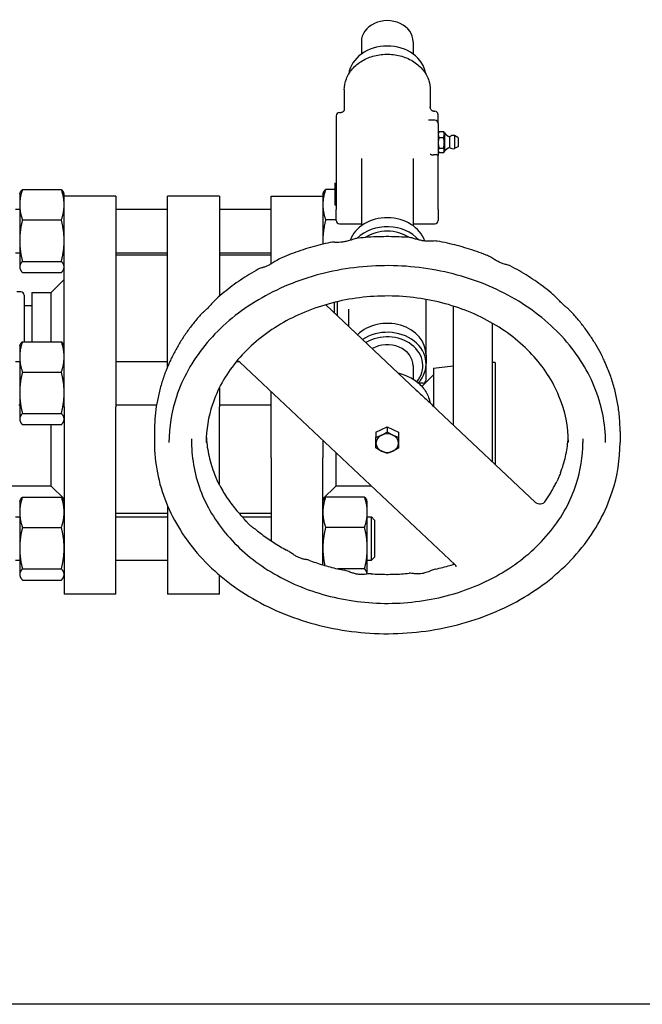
# Model space of a CAD drawing. Header units: inches. Extents: x 5 to 1128, y -85 to 748.
# Tile 690 of 693: x 756 to 768, y 663 to 682. Entities that reach past the tile are written whole.
import ezdxf

# ---------------------------------------------------------------- set-up
doc = ezdxf.new("R2010")
doc.units = ezdxf.units.IN
doc.header["$LTSCALE"] = 32
doc.header["$MEASUREMENT"] = 0
doc.layers.add('Visible (ANSI)', color=7, linetype='Continuous', lineweight=30)

msp = doc.modelspace()

# ---------------------------------------------------------------- linework, layer by layer
at = {"layer": 'Visible (ANSI)'}
for p, q in [((763.06563, 681.39373), (763.06563, 681.15545)), ((764.06563, 681.39373), (764.06563, 681.15545)), ((762.73388, 680.46237), (762.73388, 680.08007)), ((764.39738, 680.46237), (764.39738, 680.11728)), ((762.58088, 679.96368), (762.58088, 679.12034)), ((762.64338, 680.02618), (762.67226, 680.02618)), ((764.45988, 680.0508), (764.48788, 680.0508)), ((764.55038, 679.81545), (764.55038, 679.96368)), ((764.48788, 679.87795), (764.36646, 679.87795)), ((764.55038, 679.81545), (764.55038, 679.19568)), ((764.55038, 679.63012), (764.56129, 679.64901)), ((764.56621, 679.65686), (764.65267, 679.65686)), ((764.66849, 679.63012), (764.65758, 679.64901)), ((764.66849, 679.63012), (764.66849, 679.59872)), ((764.66849, 679.59872), (764.66849, 679.43863)), ((764.7698, 679.55728), (764.7698, 679.34862)), ((764.8675, 679.57871), (764.8675, 679.3272)), ((764.93208, 679.54377), (764.8675, 679.57871)), ((764.56621, 679.54058), (764.65267, 679.54058)), ((764.66849, 679.43863), (764.66849, 679.29286)), ((764.93208, 679.36214), (764.8675, 679.3272)), ((764.93621, 679.53684), (764.93621, 679.36906)), ((764.48788, 679.20746), (764.45988, 679.20746)), ((764.55038, 679.27579), (764.56129, 679.25689)), ((764.55038, 679.12034), (764.55038, 679.19568)), ((764.56621, 679.33668), (764.65267, 679.33668)), ((764.56621, 679.24905), (764.65267, 679.24905)), ((764.66849, 679.27579), (764.65758, 679.25689)), ((764.66849, 679.29286), (764.66849, 679.27579)), ((762.58088, 679.12034), (762.58088, 678.15099)), ((763.06563, 679.13525), (763.06563, 677.83406)), ((764.06563, 679.13525), (764.06563, 677.83406)), ((764.55038, 678.15099), (764.55038, 679.12034)), ((762.55038, 678.65699), (762.58088, 678.66809)), ((762.55038, 678.65699), (762.55038, 678.23856)), ((756.46163, 678.45229), (756.47346, 678.47765)), ((756.46163, 678.45229), (756.46163, 678.2417)), ((756.5135, 678.53523), (757.26877, 678.53523)), ((757.32063, 678.45229), (757.30881, 678.47765)), ((757.32063, 678.35121), (757.32063, 678.45229)), ((758.32063, 678.40802), (757.32063, 678.40802)), ((758.32063, 678.40802), (758.32063, 678.11513)), ((759.32063, 678.11513), (759.32063, 678.40802)), ((760.32063, 678.40802), (759.32063, 678.40802)), ((760.32063, 678.40802), (760.32063, 678.11513)), ((761.32063, 678.11513), (761.32063, 678.40802)), ((761.32063, 678.40802), (762.32063, 678.40802)), ((762.32063, 678.45229), (762.33246, 678.47765)), ((762.32063, 678.45229), (762.32063, 678.35121)), ((762.55038, 678.53523), (762.3725, 678.53523)), ((756.46163, 678.2417), (756.46163, 677.5472)), ((757.32063, 678.11513), (757.32063, 678.35121)), ((762.32063, 678.35121), (762.32063, 678.11513)), ((762.55038, 678.23856), (762.58088, 678.22754)), ((756.38313, 678.15329), (756.46163, 678.15329)), ((757.32063, 675.13019), (757.32063, 678.11513)), ((758.32063, 678.15329), (759.32063, 678.15329)), ((758.32063, 678.11513), (758.32063, 675.13019)), ((759.32063, 675.13019), (759.32063, 678.11513)), ((760.32063, 678.15329), (761.32063, 678.15329)), ((760.32063, 678.11513), (760.32063, 676.47111)), ((761.32063, 677.2413), (761.32063, 678.11513)), ((762.32063, 678.11513), (762.32063, 677.47832)), ((762.58088, 677.93452), (762.58088, 678.15099)), ((764.55038, 678.15099), (764.55038, 677.93452)), ((756.5135, 677.94817), (757.26877, 677.94817)), ((762.58088, 677.94817), (762.3725, 677.94817)), ((762.64338, 677.87202), (763.06563, 677.87202)), ((764.06563, 677.87202), (764.48788, 677.87202)), ((756.46163, 677.5472), (756.46163, 677.03879)), ((756.38313, 677.31329), (756.46163, 677.31329)), ((758.32063, 677.31329), (759.32063, 677.31329)), ((759.32063, 677.26875), (758.32063, 677.26875)), ((760.32063, 677.31329), (761.32063, 677.31329)), ((761.32063, 677.26875), (760.32063, 677.26875)), ((756.5135, 677.14623), (757.26877, 677.14623)), ((761.32063, 677.09743), (761.32063, 677.2413)), ((756.46163, 677.03879), (756.46163, 677.01429)), ((756.46163, 677.01429), (756.47346, 676.98893)), ((756.5135, 676.93135), (757.26877, 676.93135)), ((757.32063, 677.01429), (757.30881, 676.98893)), ((757.07063, 676.54482), (757.32063, 676.79482)), ((756.48313, 676.55482), (756.40813, 676.55482)), ((756.69563, 676.54482), (756.69563, 675.59367)), ((756.69563, 676.54482), (757.07063, 676.54482)), ((757.07063, 675.59367), (757.07063, 676.54482)), ((756.54563, 676.49232), (756.54563, 675.59367)), ((762.54763, 676.14543), (762.54763, 676.35429)), ((762.59563, 676.36582), (762.59563, 676.1002)), ((764.31563, 675.97498), (764.31563, 676.41107)), ((756.69563, 676.28732), (756.54563, 676.28732)), ((762.37531, 676.30782), (764.12701, 674.6571)), ((762.81563, 676.22196), (762.81563, 675.97498)), ((764.84063, 676.28199), (764.84063, 673.98461)), ((762.81563, 675.97498), (762.81563, 675.89288)), ((764.31563, 675.3358), (764.31563, 675.97498)), ((765.59063, 675.95385), (765.59063, 673.27784)), ((756.5135, 675.59367), (757.26877, 675.59367)), ((756.46163, 675.51073), (756.47346, 675.53609)), ((756.46163, 675.51073), (756.46163, 675.30014)), ((757.32063, 675.51073), (757.30881, 675.53609)), ((756.38313, 675.21173), (756.46163, 675.21173)), ((756.46163, 675.30014), (756.46163, 674.60564)), ((758.32063, 675.21173), (759.32063, 675.21173)), ((760.65157, 675.21173), (760.69585, 675.21173)), ((760.71342, 675.19847), (764.87641, 671.27545)), ((764.31563, 675.3358), (764.31563, 675.16251)), ((765.65063, 675.19228), (765.59063, 675.19228)), ((765.65063, 675.19228), (765.65063, 673.2213)), ((756.5135, 675.00661), (757.26877, 675.00661)), ((757.32063, 674.33231), (757.32063, 675.13019)), ((758.32063, 675.13019), (758.32063, 674.33231)), ((759.32063, 675.10992), (759.32063, 675.13019)), ((764.06563, 675.12641), (764.06563, 674.86915)), ((764.31563, 674.85258), (764.31563, 675.16251)), ((764.46063, 675.08062), (764.84063, 675.12728)), ((764.46063, 675.08062), (764.46063, 674.34415)), ((764.25313, 674.79008), (764.17146, 674.79008)), ((764.235, 674.72665), (764.46063, 674.95228)), ((756.46163, 674.60564), (756.46163, 674.09723)), ((760.32063, 674.70404), (760.32063, 674.33231)), ((761.32063, 673.34741), (761.32063, 674.62626)), ((756.44563, 674.37173), (756.46163, 674.37173)), ((757.32063, 674.33231), (757.32063, 670.71192)), ((758.32063, 674.37173), (759.10727, 674.37173)), ((758.32063, 670.71192), (758.32063, 674.33231)), ((760.32063, 674.37173), (761.32063, 674.37173)), ((760.32063, 672.82621), (760.32063, 674.33231)), ((764.5457, 674.26255), (766.43025, 672.48663)), ((756.46163, 674.09723), (756.46163, 674.07273)), ((756.46163, 674.07273), (756.47346, 674.04736)), ((756.5135, 674.20467), (757.26877, 674.20467)), ((757.32063, 674.07273), (757.30881, 674.04736)), ((756.5135, 673.98979), (757.26877, 673.98979)), ((757.07063, 672.80228), (757.07063, 673.98979)), ((759.06563, 673.85954), (759.06563, 673.64292)), ((763.34663, 673.8433), (763.45613, 673.8949)), ((763.34663, 673.8433), (763.34663, 673.746)), ((763.45613, 673.8949), (763.56563, 673.94651)), ((763.56563, 673.94651), (763.67513, 673.8949)), ((763.56563, 673.94651), (763.56563, 673.84921)), ((763.67513, 673.8949), (763.78463, 673.8433)), ((763.78463, 673.8433), (763.78463, 673.746)), ((768.06563, 673.85954), (768.06563, 673.64292)), ((759.78438, 673.71513), (759.78438, 673.64292)), ((762.32063, 673.6839), (762.32063, 673.34741)), ((767.34688, 673.71513), (767.34688, 673.64292)), ((761.32063, 673.34741), (761.32063, 671.74139)), ((762.32063, 671.27635), (762.32063, 673.34741)), ((762.57063, 673.44831), (762.57063, 672.80228)), ((757.07063, 672.80228), (755.56718, 672.80228)), ((757.07063, 672.80228), (757.32063, 672.55228)), ((762.57063, 672.80228), (762.32063, 672.55228)), ((763.25619, 672.80228), (762.57063, 672.80228)), ((756.46163, 672.50552), (756.47346, 672.53089)), ((756.46163, 672.50552), (756.46163, 672.29493)), ((756.5135, 672.58846), (757.26877, 672.58846)), ((757.32063, 672.50552), (757.30881, 672.53089)), ((762.32063, 672.50552), (762.33246, 672.53089)), ((763.12777, 672.58846), (762.3725, 672.58846)), ((763.17963, 672.50552), (763.16781, 672.53089)), ((763.17963, 672.29493), (763.17963, 672.50552)), ((759.32063, 672.4156), (759.32063, 670.71192)), ((756.38313, 672.20652), (756.46163, 672.20652)), ((756.46163, 672.29493), (756.46163, 671.60043)), ((759.32063, 672.26875), (758.32063, 672.26875)), ((758.32063, 672.20652), (759.32063, 672.20652)), ((761.32063, 672.26875), (760.70661, 672.26875)), ((760.76376, 672.20652), (761.32063, 672.20652)), ((763.17963, 671.60043), (763.17963, 672.29493)), ((763.17963, 672.20652), (763.25813, 672.20652)), ((763.25813, 671.36652), (763.25813, 672.20652)), ((763.32063, 672.14402), (763.25813, 672.20652)), ((763.32063, 672.14402), (763.32063, 671.42902)), ((756.5135, 672.0014), (757.26877, 672.0014)), ((763.12777, 672.0014), (762.3725, 672.0014)), ((756.46163, 671.60043), (756.46163, 671.09202)), ((763.17963, 671.0995), (763.17963, 671.60043)), ((756.38313, 671.36652), (756.46163, 671.36652)), ((758.32063, 671.36652), (759.32063, 671.36652)), ((763.17963, 671.36652), (763.25813, 671.36652)), ((763.32063, 671.42902), (763.25813, 671.36652)), ((756.5135, 671.19946), (757.26877, 671.19946)), ((763.12777, 671.19946), (762.61285, 671.19946)), ((764.84063, 671.30917), (764.84063, 671.28555)), ((756.46163, 671.09202), (756.46163, 671.06752)), ((756.46163, 671.06752), (756.47346, 671.04216)), ((756.5135, 670.98458), (757.26877, 670.98458)), ((757.32063, 671.06752), (757.30881, 671.04216)), ((760.32063, 670.71192), (760.32063, 671.08124)), ((757.32063, 670.7078), (757.32063, 670.71192)), ((758.32063, 670.7078), (757.32063, 670.7078)), ((758.32063, 670.71192), (758.32063, 670.7078)), ((759.32063, 670.7078), (759.32063, 670.71192)), ((760.32063, 670.7078), (759.32063, 670.7078)), ((760.32063, 670.71192), (760.32063, 670.7078)), ((782.78063, 662.77978), (740.73313, 662.77978))]:
    msp.add_line(p, q, dxfattribs=at)
for centre, radius, start, end in [((762.64338, 679.96368), 0.0625, 90, 180), ((764.48788, 679.81545), 0.0625, 0, 90), ((764.85214, 679.77869), 0.23622, 218.972956, 249.600796), ((764.84388, 679.45295), 0.12795, 79.361291, 125.37459), ((764.92834, 679.53684), 0.00787, 0, 61.587176), ((764.92834, 679.36906), 0.00787, 298.412824, 0), ((764.85214, 679.12722), 0.23622, 110.399204, 141.027044), ((764.84388, 679.45295), 0.12795, 234.62541, 280.638709), ((762.64338, 677.93452), 0.0625, 180, 270), ((764.48788, 677.93452), 0.0625, 270, 0), ((756.48313, 676.49232), 0.0625, 0, 90), ((764.25313, 674.85258), 0.0625, 270, 0)]:
    msp.add_arc(centre, radius, start, end, dxfattribs=at)
for centre, major_axis, ratio, start_param, end_param in [((763.56563, 681.39373), (-0.5, 0), 0.81629631, 3.14159265, 6.28318531), ((763.56563, 680.69913), (-0.75, 0), 0.81629631, 3.25729041, 6.16748755), ((764.45988, 680.0869), (0.0625, 0), 0.57763339, 4.67739357, 4.71238898), ((764.48788, 679.96368), (0, 0.08712), 0.71739629, 4.71238898, 6.28318531), ((763.56563, 677.37773), (-0.75, 0), 0.81629631, 3.40952756, 5.99352286), ((763.56563, 677.20444), (-0.75, 0), 0.81629631, 3.76347739, 5.59560676), ((763.56563, 677.16834), (0.6875, 0), 0.81629631, 0.89936809, 2.2421592), ((763.56563, 675.3358), (0.75, 0), 0.81629631, 0, 2.44540838), ((763.56563, 675.16251), (0.75, 0), 0.81629631, 5.63969395, 8.5425741), ((763.56563, 675.12641), (0.6875, 0), 0.81629631, 5.69940158, 8.49810588), ((763.56563, 675.12641), (0.5, 0), 0.81629631, 0, 2.18870736), ((763.56563, 673.74009), (0.219, 0), 0.81629631, 2.08970109, 2.09908911), ((763.56563, 673.74009), (0.219, 0), 0.81629631, 1.04250354, 1.05189156), ((763.56563, 673.63149), (-0.219, 0), 0.81629631, 5.23598776, 6.28318531), ((763.56563, 673.63149), (-0.219, 0), 0.81629631, 4.1887902, 5.23598776), ((763.56563, 673.63149), (0.219, 0), 0.81629631, 0, 1.04719755), ((763.56563, 673.63149), (-0.219, 0), 0.81629631, 0, 1.04719755), ((763.56563, 673.63149), (0.219, 0), 0.81629631, 4.1887902, 5.23598776), ((763.56563, 673.63149), (0.219, 0), 0.81629631, 5.23598776, 6.28318531)]:
    msp.add_ellipse(centre, major_axis=major_axis, ratio=ratio, start_param=start_param, end_param=end_param, dxfattribs=at)
for points, knots in [([(762.73388, 680.46237), (762.73388, 680.53489), (762.74775, 680.60738), (762.80169, 680.74539), (762.84202, 680.8108), (762.94545, 680.92872), (763.009, 680.98093), (763.15303, 681.06665), (763.23373, 681.09987), (763.40385, 681.14369), (763.4933, 681.15416), (763.67178, 681.15116), (763.76077, 681.13768), (763.92923, 681.08792), (764.00869, 681.05169), (764.14962, 680.95993), (764.2112, 680.90453), (764.30946, 680.78041), (764.34649, 680.71191), (764.38794, 680.58221), (764.39738, 680.5223), (764.39738, 680.46237)], [4.71238898, 4.71238898, 4.71238898, 4.71238898, 5.02122072, 5.02122072, 5.33372156, 5.33372156, 5.65319368, 5.65319368, 5.97749697, 5.97749697, 6.30372966, 6.30372966, 6.63036323, 6.63036323, 6.9564619, 6.9564619, 7.28030969, 7.28030969, 7.59878118, 7.59878118, 7.85398163, 7.85398163, 7.85398163, 7.85398163]), ([(764.4577, 680.05082), (764.45185, 680.05094), (764.44617, 680.0522), (764.43455, 680.05702), (764.42893, 680.06082), (764.41729, 680.07157), (764.41187, 680.07913), (764.40398, 680.09424), (764.40116, 680.10179), (764.39705, 680.11749), (764.39579, 680.12578), (764.39536, 680.13416), (764.39535, 680.13426), (764.39535, 680.13436)], [-0.293634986, -0.293634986, -0.293634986, -0.293634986, -0.248683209, -0.248683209, -0.196637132, -0.196637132, -0.1260416, -0.1260416, -0.064320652, -0.064320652, 0, 0, 0.000780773, 0.000780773, 0.000780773, 0.000780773]), ([(762.73395, 680.08083), (762.73395, 680.08083), (762.73394, 680.08052), (762.73377, 680.07909), (762.73371, 680.0786), (762.73346, 680.077), (762.73326, 680.07573), (762.7324, 680.0721), (762.73192, 680.07017), (762.72975, 680.06417), (762.72843, 680.06015), (762.72191, 680.05067), (762.71964, 680.0477), (762.71394, 680.04203), (762.71108, 680.03953), (762.70195, 680.0333), (762.6945, 680.02956), (762.68129, 680.02669), (762.67677, 680.02618), (762.67226, 680.02618)], [0.2223537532, 0.2223537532, 0.2223537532, 0.2223537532, 0.2485480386, 0.2485480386, 0.2581494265, 0.2581494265, 0.2720292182, 0.2720292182, 0.2819373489, 0.2819373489, 0.2917670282, 0.2917670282, 0.2953651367, 0.2953651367, 0.2978442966, 0.2978442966, 0.3015759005, 0.3015759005, 0.3033381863, 0.3033381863, 0.3033381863, 0.3033381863]), ([(764.39535, 679.22113), (764.39535, 679.22111), (764.39536, 679.22109), (764.39612, 679.21808), (764.39943, 679.21541), (764.4093, 679.21172), (764.41473, 679.21041), (764.42645, 679.20867), (764.43213, 679.2081), (764.44379, 679.20746), (764.44945, 679.20733), (764.45612, 679.20741), (764.45691, 679.20742), (764.4577, 679.20744)], [-0.290201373, -0.290201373, -0.290201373, -0.290201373, -0.289475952, -0.289475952, -0.184412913, -0.184412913, -0.110285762, -0.110285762, -0.056535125, -0.056535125, -0.01158385, -0.01158385, -0.005559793, -0.005559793, -0.005559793, -0.005559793]), ([(764.55038, 679.19568), (764.55038, 679.19569), (764.55038, 679.1957), (764.55036, 679.19655), (764.5493, 679.19758), (764.54496, 679.19975), (764.54182, 679.20091), (764.53332, 679.20315), (764.52804, 679.20424), (764.51662, 679.20588), (764.51104, 679.20649), (764.49944, 679.20726), (764.49373, 679.20746), (764.48788, 679.20746)], [-0.000858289, -0.000858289, -0.000858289, -0.000858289, 0, 0, 0.077760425, 0.077760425, 0.1495995, 0.1495995, 0.217375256, 0.217375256, 0.268513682, 0.268513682, 0.313545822, 0.313545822, 0.313545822, 0.313545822]), ([(762.46479, 677.51077), (762.39993, 677.49713), (762.33541, 677.48228), (762.20718, 677.45017), (762.14348, 677.43292), (762.017, 677.39605), (761.95423, 677.37642), (761.82974, 677.33483), (761.76802, 677.31286), (761.64576, 677.26661), (761.58522, 677.24233), (761.52532, 677.21691)], [4.250696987, 4.250696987, 4.250696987, 4.250696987, 4.296147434, 4.296147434, 4.34159788, 4.34159788, 4.387048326, 4.387048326, 4.432498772, 4.432498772, 4.477949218, 4.477949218, 4.477949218, 4.477949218]), ([(763.00359, 677.59536), (762.97117, 677.59196), (762.94525, 677.584), (762.88343, 677.56466), (762.8474, 677.55203), (762.78492, 677.53466), (762.75939, 677.52867), (762.71086, 677.52002), (762.68763, 677.51711), (762.64172, 677.51361), (762.61915, 677.51311), (762.57234, 677.51359), (762.54932, 677.51496), (762.50828, 677.51557), (762.4912, 677.51632), (762.46479, 677.51077)], [8.17390711, 8.17390711, 8.17390711, 8.17390711, 8.41280823, 8.41280823, 8.74992736, 8.74992736, 8.97789549, 8.97789549, 9.19131143, 9.19131143, 9.41253372, 9.41253372, 9.67563677, 9.67563677, 9.85950278, 9.85950278, 9.85950278, 9.85950278]), ([(763.98964, 677.60804), (763.92405, 677.61321), (763.85833, 677.61718), (763.72675, 677.62272), (763.66089, 677.62428), (763.52915, 677.625), (763.46328, 677.62415), (763.33162, 677.62005), (763.26585, 677.61679), (763.13452, 677.60788), (763.06897, 677.60222), (763.00359, 677.59536)], [3.902225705, 3.902225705, 3.902225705, 3.902225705, 3.947053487, 3.947053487, 3.991881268, 3.991881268, 4.03670905, 4.03670905, 4.081536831, 4.081536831, 4.126364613, 4.126364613, 4.126364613, 4.126364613]), ([(764.5322, 677.53719), (764.51486, 677.54037), (764.5016, 677.54067), (764.45533, 677.54071), (764.4269, 677.53739), (764.36801, 677.53546), (764.34103, 677.53564), (764.28969, 677.53932), (764.26579, 677.54227), (764.21798, 677.55067), (764.19415, 677.55609), (764.14496, 677.56909), (764.11977, 677.57683), (764.06226, 677.59417), (764.03138, 677.60475), (763.98964, 677.60804)], [4.62422043, 4.62422043, 4.62422043, 4.62422043, 4.74547926, 4.74547926, 5.08397278, 5.08397278, 5.34220598, 5.34220598, 5.55926123, 5.55926123, 5.77383155, 5.77383155, 6.0088897, 6.0088897, 6.31668802, 6.31668802, 6.31668802, 6.31668802]), ([(765.47932, 677.26858), (765.41869, 677.29234), (765.35746, 677.31495), (765.23392, 677.35786), (765.1716, 677.37815), (765.046, 677.41639), (764.98272, 677.43432), (764.85531, 677.46782), (764.79118, 677.48338), (764.6622, 677.51209), (764.59735, 677.52525), (764.5322, 677.53719)], [3.550940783, 3.550940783, 3.550940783, 3.550940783, 3.596283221, 3.596283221, 3.64162566, 3.64162566, 3.686968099, 3.686968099, 3.732310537, 3.732310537, 3.777652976, 3.777652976, 3.777652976, 3.777652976]), ([(765.94303, 677.05826), (765.93292, 677.06351), (765.92508, 677.06642), (765.90415, 677.07366), (765.89372, 677.07616), (765.86016, 677.08471), (765.83597, 677.09078), (765.78752, 677.10716), (765.76531, 677.11583), (765.72121, 677.13589), (765.6994, 677.14699), (765.65414, 677.17203), (765.63075, 677.18601), (765.57902, 677.21719), (765.55084, 677.23448), (765.50717, 677.25666), (765.49371, 677.26294), (765.47932, 677.26858)], [4.52968977, 4.52968977, 4.52968977, 4.52968977, 4.60213737, 4.60213737, 4.75086156, 4.75086156, 5.06483488, 5.06483488, 5.29825433, 5.29825433, 5.51162426, 5.51162426, 5.73189454, 5.73189454, 5.98952703, 5.98952703, 6.09955638, 6.09955638, 6.09955638, 6.09955638]), ([(761.52532, 677.21691), (761.485, 677.1998), (761.45061, 677.17806), (761.38723, 677.13806), (761.35841, 677.11952), (761.30755, 677.0897), (761.28535, 677.07769), (761.24332, 677.05736), (761.22345, 677.04892), (761.18458, 677.0343), (761.16597, 677.02844), (761.12663, 677.01687), (761.11412, 677.0192), (761.0726, 676.99614)], [6.29946108, 6.29946108, 6.29946108, 6.29946108, 6.61096609, 6.61096609, 6.88471498, 6.88471498, 7.10518025, 7.10518025, 7.31894986, 7.31894986, 7.55263147, 7.55263147, 7.85698612, 7.85698612, 7.85698612, 7.85698612]), ([(767.78438, 673.64292), (767.78438, 674.01034), (767.71073, 674.37776), (767.4233, 675.07434), (767.2103, 675.40361), (766.66744, 675.98911), (766.33881, 676.24585), (765.59914, 676.66163), (765.18872, 676.8211), (764.327, 677.02711), (763.87595, 677.07383), (762.97864, 677.04991), (762.53256, 676.97933), (761.69038, 676.72833), (761.29448, 676.5479), (760.59223, 676.0959), (760.28623, 675.82422), (759.79351, 675.21663), (759.60762, 674.88049), (759.39551, 674.24077), (759.34688, 673.94185), (759.34688, 673.64292)], [2.42775168, 2.42775168, 2.42775168, 2.42775168, 2.75264229, 2.75264229, 3.07561498, 3.07561498, 3.39549816, 3.39549816, 3.71364184, 3.71364184, 4.03118531, 4.03118531, 4.3486185, 4.3486185, 4.66622925, 4.66622925, 4.98460822, 4.98460822, 5.30501816, 5.30501816, 5.56934434, 5.56934434, 5.56934434, 5.56934434]), ([(761.0726, 676.99614), (761.01369, 676.96342), (760.95566, 676.92951), (760.84148, 676.85937), (760.78533, 676.82313), (760.67505, 676.7484), (760.62092, 676.7099), (760.5148, 676.63072), (760.46281, 676.59003), (760.36109, 676.50653), (760.31137, 676.46372), (760.26284, 676.41988)], [4.596030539, 4.596030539, 4.596030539, 4.596030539, 4.643717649, 4.643717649, 4.69140476, 4.69140476, 4.739091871, 4.739091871, 4.786778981, 4.786778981, 4.834466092, 4.834466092, 4.834466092, 4.834466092]), ([(766.7678, 676.50787), (766.71799, 676.55002), (766.66705, 676.59114), (766.563, 676.67124), (766.5099, 676.71022), (766.40167, 676.78596), (766.34654, 676.82273), (766.23437, 676.89399), (766.17733, 676.92848), (766.06148, 676.99513), (766.00267, 677.02729), (765.94303, 677.05826)], [3.195054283, 3.195054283, 3.195054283, 3.195054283, 3.242438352, 3.242438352, 3.289822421, 3.289822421, 3.337206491, 3.337206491, 3.38459056, 3.38459056, 3.431974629, 3.431974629, 3.431974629, 3.431974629]), ([(767.07693, 676.21756), (767.06914, 676.22568), (767.06298, 676.23092), (767.04125, 676.24908), (767.02725, 676.2593), (766.99413, 676.28612), (766.97569, 676.30196), (766.93893, 676.33647), (766.92096, 676.3544), (766.88297, 676.39375), (766.86286, 676.41529), (766.81892, 676.46079), (766.79473, 676.48507), (766.7678, 676.50787)], [8.20818087, 8.20818087, 8.20818087, 8.20818087, 8.30061763, 8.30061763, 8.55794488, 8.55794488, 8.81527213, 8.81527213, 9.03507533, 9.03507533, 9.25783733, 9.25783733, 9.49481712, 9.49481712, 9.49481712, 9.49481712]), ([(760.26284, 676.41988), (760.23509, 676.39482), (760.21051, 676.36849), (760.16447, 676.31798), (760.14305, 676.29379), (760.10485, 676.25261), (760.08786, 676.23511), (760.05565, 676.20385), (760.04055, 676.19025), (760.01145, 676.16504), (759.99871, 676.15514), (759.97903, 676.13633), (759.97515, 676.13247), (759.97076, 676.12759)], [6.46783026, 6.46783026, 6.46783026, 6.46783026, 6.71870167, 6.71870167, 6.96826748, 6.96826748, 7.18846203, 7.18846203, 7.41453862, 7.41453862, 7.66541003, 7.66541003, 7.72218729, 7.72218729, 7.72218729, 7.72218729]), ([(767.06563, 673.64292), (767.06563, 673.94777), (767.00434, 674.25264), (766.76511, 674.83042), (766.58795, 675.10346), (766.13665, 675.58855), (765.86373, 675.80112), (765.24969, 676.1451), (764.90916, 676.27695), (764.19435, 676.44708), (763.82028, 676.48553), (763.07625, 676.46527), (762.70642, 676.40661), (762.00832, 676.19843), (761.68022, 676.04891), (761.09823, 675.67455), (760.84468, 675.44961), (760.43621, 674.94661), (760.2821, 674.66831), (760.10602, 674.13847), (760.06563, 673.89069), (760.06563, 673.64292)], [2.42775168, 2.42775168, 2.42775168, 2.42775168, 2.75368262, 2.75368262, 3.0772631, 3.0772631, 3.39709835, 3.39709835, 3.71485103, 3.71485103, 4.03189082, 4.03189082, 4.34880058, 4.34880058, 4.66592217, 4.66592217, 4.98396175, 4.98396175, 5.30444156, 5.30444156, 5.56934434, 5.56934434, 5.56934434, 5.56934434]), ([(759.97076, 676.12759), (759.9218, 676.07321), (759.87454, 676.01763), (759.78358, 675.90423), (759.73988, 675.8464), (759.65621, 675.72865), (759.61623, 675.66872), (759.54015, 675.54694), (759.50405, 675.48509), (759.43586, 675.35962), (759.40378, 675.29601), (759.37377, 675.23162)], [4.935602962, 4.935602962, 4.935602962, 4.935602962, 4.989654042, 4.989654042, 5.043705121, 5.043705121, 5.0977562, 5.0977562, 5.151807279, 5.151807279, 5.205858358, 5.205858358, 5.205858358, 5.205858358]), ([(767.69656, 675.35579), (767.66448, 675.41799), (767.63043, 675.47938), (767.55855, 675.60036), (767.52072, 675.65994), (767.4414, 675.77716), (767.39991, 675.83478), (767.31345, 675.94792), (767.26847, 676.00344), (767.17517, 676.11222), (767.12684, 676.16548), (767.07693, 676.21756)], [2.826263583, 2.826263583, 2.826263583, 2.826263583, 2.879345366, 2.879345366, 2.93242715, 2.93242715, 2.985508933, 2.985508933, 3.038590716, 3.038590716, 3.0916725, 3.0916725, 3.0916725, 3.0916725]), ([(759.37377, 675.23162), (759.36651, 675.21603), (759.35971, 675.2008), (759.34691, 675.17156), (759.34092, 675.15759), (759.32951, 675.13085), (759.32411, 675.11812), (759.31383, 675.09388), (759.30896, 675.08238), (759.29972, 675.06028), (759.29537, 675.04976), (759.29125, 675.03927)], [5.000693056, 5.000693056, 5.000693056, 5.000693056, 5.1216569, 5.1216569, 5.242620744, 5.242620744, 5.363584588, 5.363584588, 5.484548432, 5.484548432, 5.605512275, 5.605512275, 5.605512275, 5.605512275]), ([(760.71342, 675.19847), (760.70438, 675.20699), (760.69229, 675.21483), (760.67385, 675.222), (760.66798, 675.22364), (760.66233, 675.22475)], [0.276566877, 0.276566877, 0.276566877, 0.276566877, 0.347223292, 0.347223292, 0.380119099, 0.380119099, 0.380119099, 0.380119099]), ([(767.79893, 675.13913), (767.79392, 675.15079), (767.78862, 675.16226), (767.77731, 675.18655), (767.77133, 675.19926), (767.75866, 675.2263), (767.75197, 675.24065), (767.73778, 675.27102), (767.73029, 675.28704), (767.7143, 675.32047), (767.70581, 675.33786), (767.69656, 675.35579)], [4.991046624, 4.991046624, 4.991046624, 4.991046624, 5.130377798, 5.130377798, 5.269708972, 5.269708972, 5.409040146, 5.409040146, 5.54837132, 5.54837132, 5.687702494, 5.687702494, 5.687702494, 5.687702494]), ([(759.29125, 675.03927), (759.26156, 674.96369), (759.23469, 674.88721), (759.18674, 674.73277), (759.16566, 674.65482), (759.12943, 674.4978), (759.11428, 674.41873), (759.09, 674.25983), (759.08087, 674.18), (759.06868, 674.01996), (759.06563, 673.93975), (759.06563, 673.85954)], [5.259067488, 5.259067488, 5.259067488, 5.259067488, 5.321122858, 5.321122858, 5.383178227, 5.383178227, 5.445233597, 5.445233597, 5.507288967, 5.507288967, 5.569344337, 5.569344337, 5.569344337, 5.569344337]), ([(763.77848, 674.98554), (763.79976, 674.98083), (763.82083, 674.97542), (763.92698, 674.94423), (764.00783, 674.90734), (764.15115, 674.81319), (764.21387, 674.75622), (764.3133, 674.62846), (764.35073, 674.55816), (764.38146, 674.45975), (764.3875, 674.4352), (764.39199, 674.41041)], [2.54912276, 2.54912276, 2.54912276, 2.54912276, 2.63011229, 2.63011229, 2.96226436, 2.96226436, 3.28948782, 3.28948782, 3.60584317, 3.60584317, 3.70870115, 3.70870115, 3.70870115, 3.70870115]), ([(768.06563, 673.85954), (768.06563, 673.94685), (768.06202, 674.03416), (768.04759, 674.2083), (768.03677, 674.29512), (768.00802, 674.46779), (767.99008, 674.55364), (767.94723, 674.72389), (767.92231, 674.80829), (767.86567, 674.97522), (767.83394, 675.05775), (767.79893, 675.13913)], [2.427751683, 2.427751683, 2.427751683, 2.427751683, 2.495302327, 2.495302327, 2.56285297, 2.56285297, 2.630403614, 2.630403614, 2.697954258, 2.697954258, 2.765504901, 2.765504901, 2.765504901, 2.765504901]), ([(764.12701, 674.6571), (764.15412, 674.63155), (764.18164, 674.60628), (764.23733, 674.55523), (764.26551, 674.52942), (764.32214, 674.47681), (764.35057, 674.45002), (764.40716, 674.39593), (764.43532, 674.36866), (764.49102, 674.31474), (764.51858, 674.2881), (764.5457, 674.26255)], [0, 0, 0, 0, 0.32492552, 0.32492552, 0.64985103, 0.64985103, 0.97477655, 0.97477655, 1.29970206, 1.29970206, 1.62462758, 1.62462758, 1.62462758, 1.62462758]), ([(760.06827, 673.75275), (760.06942, 673.72946), (760.07094, 673.70619), (760.07765, 673.62411), (760.08486, 673.56538), (760.10409, 673.44827), (760.1161, 673.38989), (760.14494, 673.27366), (760.16176, 673.21581), (760.2002, 673.10086), (760.22182, 673.04375), (760.24582, 672.98712)], [5.609607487, 5.609607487, 5.609607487, 5.609607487, 5.635957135, 5.635957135, 5.702569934, 5.702569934, 5.769182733, 5.769182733, 5.835795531, 5.835795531, 5.90240833, 5.90240833, 5.90240833, 5.90240833]), ([(766.91315, 673.05541), (766.93347, 673.10784), (766.95176, 673.16064), (766.98429, 673.2668), (766.99852, 673.32016), (767.02293, 673.4273), (767.0331, 673.48108), (767.04936, 673.5889), (767.05547, 673.64295), (767.06093, 673.71562), (767.06208, 673.73418), (767.063, 673.75275)], [2.12137717, 2.12137717, 2.12137717, 2.12137717, 2.182652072, 2.182652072, 2.243926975, 2.243926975, 2.305201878, 2.305201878, 2.36647678, 2.36647678, 2.387488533, 2.387488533, 2.387488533, 2.387488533]), ([(759.06563, 673.64292), (759.06563, 673.25103), (759.14212, 672.85925), (759.44011, 672.11447), (759.66216, 671.76179), (760.23023, 671.12962), (760.57719, 670.85083), (761.36107, 670.39597), (761.79834, 670.22051), (762.71841, 669.99121), (763.20115, 669.93766), (764.16301, 669.95807), (764.64197, 670.03209), (765.54751, 670.30059), (765.97398, 670.49498), (766.7305, 670.98491), (767.06067, 671.28016), (767.58967, 671.9412), (767.78916, 672.30649), (768.01424, 672.99954), (768.06563, 673.32121), (768.06563, 673.64292)], [5.56934434, 5.56934434, 5.56934434, 5.56934434, 5.88501538, 5.88501538, 6.20222551, 6.20222551, 6.52216364, 6.52216364, 6.84382621, 6.84382621, 7.16613211, 7.16613211, 7.48856444, 7.48856444, 7.81081366, 7.81081366, 8.13228245, 8.13228245, 8.45179627, 8.45179627, 8.71093699, 8.71093699, 8.71093699, 8.71093699]), ([(759.78438, 673.64292), (759.78438, 673.31359), (759.84851, 672.98438), (760.09829, 672.35839), (760.28449, 672.06193), (760.76102, 671.53017), (761.05227, 671.29556), (761.71052, 670.91249), (762.0779, 670.76465), (762.85107, 670.57124), (763.25682, 670.52595), (764.0654, 670.54271), (764.4681, 670.6048), (765.22956, 670.83049), (765.58824, 670.99397), (766.22449, 671.40626), (766.50221, 671.65477), (766.94697, 672.21122), (767.11469, 672.51868), (767.30373, 673.10185), (767.34688, 673.37236), (767.34688, 673.64292)], [5.56934434, 5.56934434, 5.56934434, 5.56934434, 5.88421967, 5.88421967, 6.20090085, 6.20090085, 6.52080904, 6.52080904, 6.8427785, 6.8427785, 7.1655227, 7.1655227, 7.48842009, 7.48842009, 7.81109769, 7.81109769, 8.13283974, 8.13283974, 8.45225039, 8.45225039, 8.71093699, 8.71093699, 8.71093699, 8.71093699]), ([(760.33328, 672.80284), (760.32819, 672.81249), (760.32325, 672.82136), (760.31297, 672.84033), (760.30766, 672.85035), (760.29655, 672.87234), (760.29078, 672.88424), (760.27882, 672.91015), (760.27262, 672.92416), (760.2597, 672.95419), (760.25299, 672.97019), (760.24582, 672.98712)], [4.913713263, 4.913713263, 4.913713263, 4.913713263, 5.053017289, 5.053017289, 5.192321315, 5.192321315, 5.33162534, 5.33162534, 5.470929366, 5.470929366, 5.610233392, 5.610233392, 5.610233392, 5.610233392]), ([(766.60853, 672.49746), (766.62686, 672.52292), (766.64465, 672.54858), (766.67916, 672.60026), (766.69588, 672.62628), (766.72822, 672.67865), (766.74385, 672.70501), (766.77401, 672.75803), (766.78854, 672.78469), (766.81651, 672.83829), (766.82994, 672.86524), (766.84282, 672.8923)], [1.896501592, 1.896501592, 1.896501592, 1.896501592, 1.928666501, 1.928666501, 1.960831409, 1.960831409, 1.992996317, 1.992996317, 2.025161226, 2.025161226, 2.057326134, 2.057326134, 2.057326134, 2.057326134]), ([(766.91315, 673.05541), (766.90751, 673.04087), (766.90216, 673.02705), (766.89188, 673.00112), (766.88694, 672.98898), (766.87734, 672.96621), (766.87269, 672.9556), (766.86369, 672.93579), (766.85935, 672.92659), (766.85095, 672.90912), (766.84688, 672.90084), (766.84282, 672.8923)], [8.751224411, 8.751224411, 8.751224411, 8.751224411, 8.872429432, 8.872429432, 8.993634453, 8.993634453, 9.114839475, 9.114839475, 9.236044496, 9.236044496, 9.357249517, 9.357249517, 9.357249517, 9.357249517]), ([(760.33328, 672.80284), (760.3551, 672.76141), (760.37824, 672.72032), (760.42713, 672.63891), (760.45288, 672.5986), (760.50696, 672.51886), (760.53529, 672.47943), (760.59447, 672.40157), (760.62534, 672.36314), (760.68954, 672.28737), (760.72288, 672.25004), (760.75743, 672.21332)], [5.975399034, 5.975399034, 5.975399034, 5.975399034, 6.025174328, 6.025174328, 6.074949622, 6.074949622, 6.124724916, 6.124724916, 6.17450021, 6.17450021, 6.224275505, 6.224275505, 6.224275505, 6.224275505]), ([(766.60853, 672.49746), (766.60841, 672.4973), (766.60794, 672.49663), (766.6057, 672.49385), (766.60414, 672.49195), (766.59914, 672.48677), (766.59617, 672.48382), (766.58672, 672.47613), (766.58024, 672.47123), (766.55965, 672.46094), (766.54551, 672.45535), (766.51303, 672.45236), (766.49756, 672.45327), (766.46958, 672.46089), (766.45722, 672.46665), (766.44061, 672.4776), (766.43504, 672.48211), (766.43025, 672.48663)], [0.583561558, 0.583561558, 0.583561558, 0.583561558, 0.625631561, 0.625631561, 0.662067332, 0.662067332, 0.691210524, 0.691210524, 0.720856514, 0.720856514, 0.748831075, 0.748831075, 0.767800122, 0.767800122, 0.783960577, 0.783960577, 0.793911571, 0.793911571, 0.793911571, 0.793911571]), ([(761.03405, 671.95395), (761.02804, 671.95894), (761.02345, 671.96212), (761.01156, 671.97015), (761.00581, 671.97352), (760.9866, 671.98514), (760.97328, 671.99326), (760.94235, 672.01564), (760.92551, 672.02935), (760.89269, 672.06026), (760.87704, 672.07648), (760.84411, 672.11318), (760.82668, 672.13389), (760.79248, 672.17423), (760.77579, 672.19381), (760.75743, 672.21332)], [4.61441704, 4.61441704, 4.61441704, 4.61441704, 4.66928843, 4.66928843, 4.7779163, 4.7779163, 5.03303979, 5.03303979, 5.28458428, 5.28458428, 5.49375142, 5.49375142, 5.7078219, 5.7078219, 5.8900345, 5.8900345, 5.8900345, 5.8900345]), ([(761.03405, 671.95395), (761.06911, 671.92487), (761.10502, 671.89635), (761.17845, 671.84051), (761.21598, 671.81318), (761.2926, 671.75979), (761.33168, 671.73372), (761.41134, 671.6829), (761.45191, 671.65816), (761.53447, 671.61005), (761.57645, 671.58668), (761.6191, 671.56404)], [0.063628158, 0.063628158, 0.063628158, 0.063628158, 0.106955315, 0.106955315, 0.150282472, 0.150282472, 0.193609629, 0.193609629, 0.236936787, 0.236936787, 0.280263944, 0.280263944, 0.280263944, 0.280263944]), ([(762.05048, 671.36854), (762.04128, 671.37205), (762.03443, 671.37379), (762.01864, 671.37747), (762.01145, 671.37853), (761.98221, 671.38287), (761.96235, 671.3852), (761.91791, 671.39541), (761.89627, 671.40188), (761.85444, 671.41848), (761.83459, 671.42786), (761.79421, 671.45001), (761.77376, 671.46269), (761.72966, 671.49202), (761.70603, 671.50893), (761.66171, 671.53896), (761.6417, 671.55204), (761.6191, 671.56404)], [4.5158892, 4.5158892, 4.5158892, 4.5158892, 4.57155678, 4.57155678, 4.66684678, 4.66684678, 4.97721501, 4.97721501, 5.23048357, 5.23048357, 5.44403251, 5.44403251, 5.65380509, 5.65380509, 5.88723053, 5.88723053, 6.06773036, 6.06773036, 6.06773036, 6.06773036]), ([(762.05048, 671.36854), (762.09466, 671.35169), (762.1393, 671.33556), (762.22945, 671.3048), (762.27496, 671.29016), (762.36676, 671.2624), (762.41304, 671.24929), (762.50631, 671.2246), (762.55328, 671.21303), (762.64785, 671.19146), (762.69543, 671.18147), (762.74327, 671.17227)], [0.419831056, 0.419831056, 0.419831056, 0.419831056, 0.461008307, 0.461008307, 0.502185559, 0.502185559, 0.543362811, 0.543362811, 0.584540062, 0.584540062, 0.625717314, 0.625717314, 0.625717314, 0.625717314]), ([(763.25748, 671.10516), (763.24142, 671.10629), (763.22941, 671.10538), (763.18496, 671.10116), (763.15818, 671.09554), (763.10217, 671.0899), (763.07612, 671.08875), (763.0275, 671.09084), (763.00501, 671.09335), (762.96037, 671.10154), (762.93822, 671.10713), (762.89218, 671.1213), (762.86855, 671.13006), (762.81358, 671.15111), (762.78444, 671.16436), (762.74327, 671.17227)], [4.64545178, 4.64545178, 4.64545178, 4.64545178, 4.7535288, 4.7535288, 5.08754751, 5.08754751, 5.34931815, 5.34931815, 5.56712793, 5.56712793, 5.7793789, 5.7793789, 6.01058944, 6.01058944, 6.31554529, 6.31554529, 6.31554529, 6.31554529]), ([(764.49644, 671.19458), (764.46341, 671.18734), (764.4384, 671.17664), (764.37804, 671.15212), (764.34403, 671.13805), (764.28602, 671.12008), (764.2628, 671.11436), (764.21807, 671.10666), (764.19654, 671.10448), (764.15336, 671.10289), (764.13179, 671.10365), (764.08668, 671.10731), (764.06426, 671.11068), (764.02549, 671.1148), (764.01038, 671.11685), (763.98622, 671.11452)], [4.65966842, 4.65966842, 4.65966842, 4.65966842, 4.90519312, 4.90519312, 5.23814092, 5.23814092, 5.46177372, 5.46177372, 5.67289078, 5.67289078, 5.89587491, 5.89587491, 6.16332646, 6.16332646, 6.32440743, 6.32440743, 6.32440743, 6.32440743]), ([(764.49644, 671.19458), (764.54399, 671.20501), (764.59124, 671.21623), (764.68508, 671.24025), (764.73167, 671.25303), (764.80519, 671.27461), (764.83239, 671.28289), (764.85944, 671.29145)], [1.119438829, 1.119438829, 1.119438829, 1.119438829, 1.160726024, 1.160726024, 1.20201322, 1.20201322, 1.226433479, 1.226433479, 1.226433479, 1.226433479]), ([(764.87641, 671.27545), (764.878, 671.27396), (764.87973, 671.27209), (764.88314, 671.26768), (764.88481, 671.26514), (764.88776, 671.25964), (764.88904, 671.25668), (764.891, 671.25079), (764.8917, 671.24786), (764.89255, 671.24247), (764.89271, 671.24002), (764.89271, 671.23796)], [0.745246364, 0.745246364, 0.745246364, 0.745246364, 0.800559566, 0.800559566, 0.855872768, 0.855872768, 0.91118597, 0.91118597, 0.966499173, 0.966499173, 1.021812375, 1.021812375, 1.021812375, 1.021812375]), ([(763.25748, 671.10516), (763.30597, 671.10175), (763.35454, 671.09915), (763.4518, 671.09556), (763.50047, 671.09456), (763.59784, 671.0942), (763.64653, 671.09483), (763.74382, 671.09769), (763.79243, 671.09993), (763.88947, 671.10602), (763.93791, 671.10987), (763.98622, 671.11452)], [0.771046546, 0.771046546, 0.771046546, 0.771046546, 0.811707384, 0.811707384, 0.852368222, 0.852368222, 0.89302906, 0.89302906, 0.933689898, 0.933689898, 0.974350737, 0.974350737, 0.974350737, 0.974350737])]:
    msp.add_open_spline(points, degree=3, knots=knots, dxfattribs=at)
for points in [[(764.36646, 679.87795), (764.36223, 679.87795), (764.35976, 679.8792), (764.35976, 679.8792)], [(764.45988, 679.20746), (764.45915, 679.20746), (764.45842, 679.20745), (764.4577, 679.20744)]]:
    msp.add_open_spline(points, degree=3, dxfattribs=at)
for points, weights in [([(764.56621, 679.65686), (764.55038, 679.6257), (764.55038, 679.59872)], [1, 1.0379548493, 1]), ([(764.55038, 679.59872), (764.55038, 679.57174), (764.56621, 679.54058)], [1, 1.0379548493, 1]), ([(764.56129, 679.64901), (764.56351, 679.65285), (764.56621, 679.65686)], [1.01047419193, 1.00627429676, 1]), ([(764.66849, 679.59872), (764.66849, 679.6257), (764.65267, 679.65686)], [1, 1.0379548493, 1]), ([(764.65267, 679.65686), (764.65537, 679.65285), (764.65758, 679.64901)], [1, 1.00627429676, 1.01047419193]), ([(764.65267, 679.54058), (764.66849, 679.57174), (764.66849, 679.59872)], [1, 1.0379548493, 1]), ([(764.56621, 679.54058), (764.55038, 679.48594), (764.55038, 679.43863)], [1, 1.0379548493, 1]), ([(764.55038, 679.43863), (764.55038, 679.39131), (764.56621, 679.33668)], [1, 1.0379548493, 1]), ([(764.66849, 679.43863), (764.66849, 679.48594), (764.65267, 679.54058)], [1, 1.0379548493, 1]), ([(764.65267, 679.33668), (764.66849, 679.39131), (764.66849, 679.43863)], [1, 1.0379548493, 1]), ([(764.56621, 679.33668), (764.55038, 679.3132), (764.55038, 679.29286)], [1, 1.0379548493, 1]), ([(764.55038, 679.29286), (764.55038, 679.27253), (764.56621, 679.24905)], [1, 1.0379548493, 1]), ([(764.66849, 679.29286), (764.66849, 679.3132), (764.65267, 679.33668)], [1, 1.0379548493, 1]), ([(764.65267, 679.24905), (764.66849, 679.27253), (764.66849, 679.29286)], [1, 1.0379548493, 1]), ([(756.5135, 678.53523), (756.46163, 678.37793), (756.46163, 678.2417)], [1, 1.0379548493, 1]), ([(756.47346, 678.47765), (756.48615, 678.50487), (756.5135, 678.53523)], [1.01895290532, 1.01965956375, 1]), ([(757.32063, 678.2417), (757.32063, 678.37793), (757.26877, 678.53523)], [1, 1.0379548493, 1]), ([(757.26877, 678.53523), (757.29611, 678.50487), (757.30881, 678.47765)], [1, 1.01965956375, 1.01895290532]), ([(762.3725, 678.53523), (762.32063, 678.37793), (762.32063, 678.2417)], [1, 1.0379548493, 1]), ([(762.33246, 678.47765), (762.34515, 678.50487), (762.3725, 678.53523)], [1.01895290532, 1.01965956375, 1]), ([(756.46163, 678.2417), (756.46163, 678.10547), (756.5135, 677.94817)], [1, 1.0379548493, 1]), ([(757.26877, 677.94817), (757.32063, 678.10547), (757.32063, 678.2417)], [1, 1.0379548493, 1]), ([(762.32063, 678.2417), (762.32063, 678.10547), (762.3725, 677.94817)], [1, 1.0379548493, 1]), ([(756.5135, 677.94817), (756.46163, 677.73329), (756.46163, 677.5472)], [1, 1.0379548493, 1]), ([(757.32063, 677.5472), (757.32063, 677.73329), (757.26877, 677.94817)], [1, 1.0379548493, 1]), ([(762.3725, 677.94817), (762.32063, 677.73329), (762.32063, 677.5472)], [1, 1.0379548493, 1]), ([(756.46163, 677.5472), (756.46163, 677.36111), (756.5135, 677.14623)], [1, 1.0379548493, 1]), ([(757.26877, 677.14623), (757.32063, 677.36111), (757.32063, 677.5472)], [1, 1.0379548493, 1]), ([(762.32063, 677.5472), (762.32063, 677.51304), (762.32226, 677.47871)], [1, 1.00675814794, 1.01110961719]), ([(756.5135, 677.14623), (756.46163, 677.08865), (756.46163, 677.03879)], [1, 1.0379548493, 1]), ([(757.32063, 677.03879), (757.32063, 677.08865), (757.26877, 677.14623)], [1, 1.0379548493, 1]), ([(756.46163, 677.03879), (756.46163, 676.98893), (756.5135, 676.93135)], [1, 1.0379548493, 1]), ([(757.26877, 676.93135), (757.32063, 676.98893), (757.32063, 677.03879)], [1, 1.0379548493, 1]), ([(756.5135, 675.59367), (756.46163, 675.43636), (756.46163, 675.30014)], [1, 1.0379548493, 1]), ([(756.47346, 675.53609), (756.48615, 675.56331), (756.5135, 675.59367)], [1.01895290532, 1.01965956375, 1]), ([(757.32063, 675.30014), (757.32063, 675.43636), (757.26877, 675.59367)], [1, 1.0379548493, 1]), ([(757.26877, 675.59367), (757.29611, 675.56331), (757.30881, 675.53609)], [1, 1.01965956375, 1.01895290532]), ([(756.46163, 675.30014), (756.46163, 675.16391), (756.5135, 675.00661)], [1, 1.0379548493, 1]), ([(757.26877, 675.00661), (757.32063, 675.16391), (757.32063, 675.30014)], [1, 1.0379548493, 1]), ([(756.5135, 675.00661), (756.46163, 674.79173), (756.46163, 674.60564)], [1, 1.0379548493, 1]), ([(757.32063, 674.60564), (757.32063, 674.79173), (757.26877, 675.00661)], [1, 1.0379548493, 1]), ([(756.46163, 674.60564), (756.46163, 674.41955), (756.5135, 674.20467)], [1, 1.0379548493, 1]), ([(757.26877, 674.20467), (757.32063, 674.41955), (757.32063, 674.60564)], [1, 1.0379548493, 1]), ([(756.5135, 674.20467), (756.46163, 674.14709), (756.46163, 674.09723)], [1, 1.0379548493, 1]), ([(756.46163, 674.09723), (756.46163, 674.04736), (756.5135, 673.98979)], [1, 1.0379548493, 1]), ([(757.32063, 674.09723), (757.32063, 674.14709), (757.26877, 674.20467)], [1, 1.0379548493, 1]), ([(757.26877, 673.98979), (757.32063, 674.04736), (757.32063, 674.09723)], [1, 1.0379548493, 1]), ([(763.45613, 673.78631), (763.50695, 673.81026), (763.56563, 673.84921)], [1, 1.0379548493, 1]), ([(763.56563, 673.84921), (763.62431, 673.81026), (763.67513, 673.78631)], [1, 1.0379548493, 1]), ([(763.34663, 673.746), (763.40531, 673.76236), (763.45613, 673.78631)], [1, 1.0379548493, 1]), ([(763.34663, 673.63149), (763.34663, 673.67939), (763.34663, 673.746)], [1, 1.0379548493, 1]), ([(763.67513, 673.78631), (763.72595, 673.76236), (763.78463, 673.746)], [1, 1.0379548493, 1]), ([(763.78463, 673.746), (763.78463, 673.67939), (763.78463, 673.63149)], [1, 1.0379548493, 1]), ([(763.34663, 673.53958), (763.34663, 673.58359), (763.34663, 673.63149)], [1, 1.0379548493, 1]), ([(763.45613, 673.47667), (763.40531, 673.50062), (763.34663, 673.53958)], [1, 1.0379548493, 1]), ([(763.56563, 673.43636), (763.50695, 673.45272), (763.45613, 673.47667)], [1, 1.0379548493, 1]), ([(763.67513, 673.47667), (763.62431, 673.45272), (763.56563, 673.43636)], [1, 1.0379548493, 1]), ([(763.78463, 673.53958), (763.72595, 673.50062), (763.67513, 673.47667)], [1, 1.0379548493, 1]), ([(763.78463, 673.63149), (763.78463, 673.58359), (763.78463, 673.53958)], [1, 1.0379548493, 1]), ([(756.5135, 672.58846), (756.46163, 672.43116), (756.46163, 672.29493)], [1, 1.0379548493, 1]), ([(756.47346, 672.53089), (756.48615, 672.55811), (756.5135, 672.58846)], [1.01895290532, 1.01965956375, 1]), ([(757.32063, 672.29493), (757.32063, 672.43116), (757.26877, 672.58846)], [1, 1.0379548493, 1]), ([(757.26877, 672.58846), (757.29611, 672.55811), (757.30881, 672.53089)], [1, 1.01965956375, 1.01895290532]), ([(762.3725, 672.58846), (762.32063, 672.43116), (762.32063, 672.29493)], [1, 1.0379548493, 1]), ([(762.33246, 672.53089), (762.34515, 672.55811), (762.3725, 672.58846)], [1.01895290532, 1.01965956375, 1]), ([(763.12777, 672.58846), (763.15511, 672.55811), (763.16781, 672.53089)], [1, 1.01965956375, 1.01895290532]), ([(763.17963, 672.29493), (763.17963, 672.43116), (763.12777, 672.58846)], [1, 1.0379548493, 1]), ([(756.46163, 672.29493), (756.46163, 672.1587), (756.5135, 672.0014)], [1, 1.0379548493, 1]), ([(757.26877, 672.0014), (757.32063, 672.1587), (757.32063, 672.29493)], [1, 1.0379548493, 1]), ([(762.32063, 672.29493), (762.32063, 672.1587), (762.3725, 672.0014)], [1, 1.0379548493, 1]), ([(763.12777, 672.0014), (763.17963, 672.1587), (763.17963, 672.29493)], [1, 1.0379548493, 1]), ([(756.5135, 672.0014), (756.46163, 671.78652), (756.46163, 671.60043)], [1, 1.0379548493, 1]), ([(757.32063, 671.60043), (757.32063, 671.78652), (757.26877, 672.0014)], [1, 1.0379548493, 1]), ([(762.3725, 672.0014), (762.32063, 671.78652), (762.32063, 671.60043)], [1, 1.0379548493, 1]), ([(763.17963, 671.60043), (763.17963, 671.78652), (763.12777, 672.0014)], [1, 1.0379548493, 1]), ([(756.46163, 671.60043), (756.46163, 671.41434), (756.5135, 671.19946)], [1, 1.0379548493, 1]), ([(757.26877, 671.19946), (757.32063, 671.41434), (757.32063, 671.60043)], [1, 1.0379548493, 1]), ([(762.32063, 671.60043), (762.32063, 671.44165), (762.35762, 671.26535)], [1, 1.03220544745, 1.00975696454]), ([(763.12777, 671.19946), (763.17963, 671.41434), (763.17963, 671.60043)], [1, 1.0379548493, 1]), ([(756.5135, 671.19946), (756.46163, 671.14189), (756.46163, 671.09202)], [1, 1.0379548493, 1]), ([(757.32063, 671.09202), (757.32063, 671.14189), (757.26877, 671.19946)], [1, 1.0379548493, 1]), ([(763.17936, 671.09946), (763.17602, 671.14589), (763.12777, 671.19946)], [1.00507466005, 1.03522053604, 1]), ([(756.46163, 671.09202), (756.46163, 671.04216), (756.5135, 670.98458)], [1, 1.0379548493, 1]), ([(757.26877, 670.98458), (757.32063, 671.04216), (757.32063, 671.09202)], [1, 1.0379548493, 1])]:
    msp.add_rational_spline(points, weights, degree=2, dxfattribs=at)

doc.saveas('drawing.dxf')
